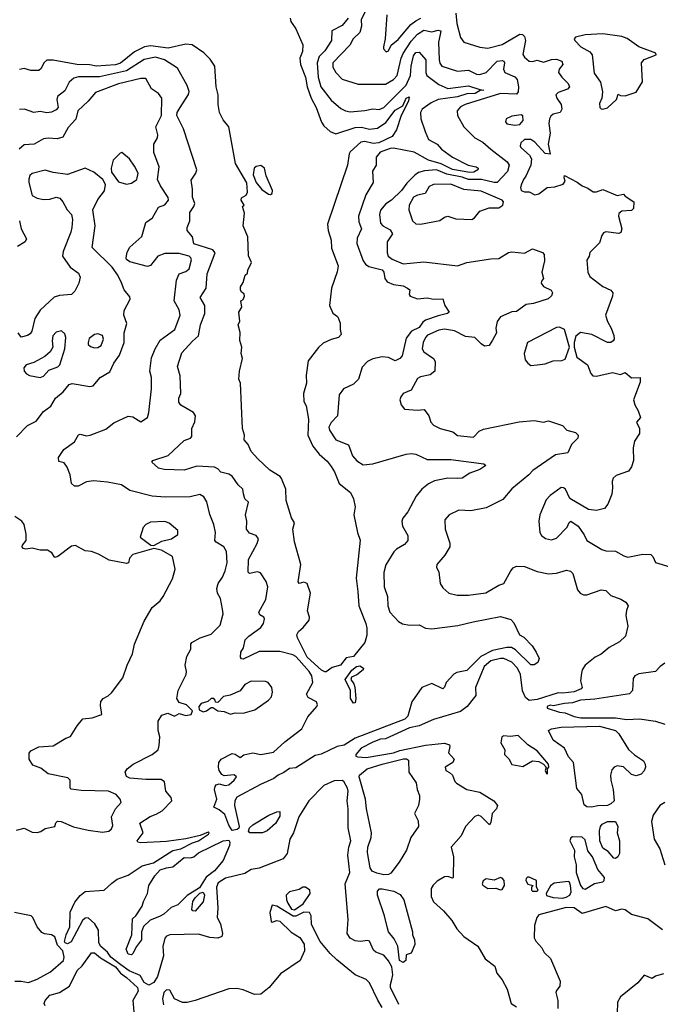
# Model space of a CAD drawing. Extents: x 1690054 to 1842981, y 782881 to 914114.
# Tile 270 of 656: x 1741196 to 1745205, y 861241 to 867405. Entities that reach past the tile are written whole.
import ezdxf

# ---------------------------------------------------------------- set-up
doc = ezdxf.new("R2010")
doc.units = 0

msp = doc.modelspace()

# ---------------------------------------------------------------- linework, layer by layer
at = {"layer": '0CON10XD'}
for points in [[(1743363.1, 867465), (1743332.8, 867405), (1743335.9, 867364.1), (1743324, 867326), (1743283.2, 867285), (1743261.8, 867245), (1743155.3, 867135), (1743155, 867108), (1743174.7, 867074.7), (1743215, 867033.6), (1743315, 867002.7), (1743485, 867001.5), (1743535, 867031.6), (1743558.6, 867055), (1743583.4, 867165), (1743595.3, 867194.7), (1743645, 867270.2), (1743685, 867314.8), (1743725, 867339.2), (1743775, 867330), (1743815, 867340), (1743831.4, 867335), (1743828.3, 867311.7), (1743817.8, 867265), (1743821.9, 867155), (1743825, 867134), (1743838.6, 867115), (1743935, 867082.7), (1744005, 867089.2), (1744055, 867064.1), (1744075, 867061.9), (1744115, 867074.6), (1744184.5, 867145), (1744215, 867150.8), (1744226.5, 867146.5), (1744230.8, 867135), (1744224.1, 867095), (1744232.7, 867075), (1744295, 867048.4), (1744310.1, 867030.1), (1744318.1, 866985), (1744315, 866954.4), (1744305, 866939), (1744205, 866942.6), (1743982.9, 866875), (1743955, 866858.8), (1743934.6, 866835), (1743936.5, 866805), (1743975, 866733.5), (1744043.8, 866665), (1744095, 866639.5), (1744144.3, 866595), (1744246.2, 866515), (1744258.6, 866495), (1744249.7, 866455), (1744185, 866386.7), (1744165, 866386.3), (1744085.7, 866405.7), (1744005, 866404.1), (1743965, 866419.7), (1743869.1, 866439.1), (1743805, 866465.4), (1743730.3, 866459.7), (1743692, 866448), (1743667.9, 866432.1), (1743619, 866381), (1743585.2, 866335), (1743522.2, 866275), (1743487.8, 866252.2), (1743455, 866211.8), (1743447.5, 866185), (1743455, 866130.6), (1743468.8, 866115), (1743515, 866089.5), (1743528.2, 866065), (1743494.8, 866015), (1743495.3, 865945.3), (1743502.5, 865925), (1743527.5, 865905), (1743595, 865877.7), (1743640.6, 865880.6), (1743725, 865888.8), (1743936.2, 865863.8), (1743995, 865884.6), (1744145, 865908.1), (1744195, 865910), (1744255, 865947.5), (1744275, 865952.5), (1744355, 865944.4), (1744405, 865970), (1744467.5, 865947.5), (1744478.8, 865935), (1744479.4, 865895), (1744464.5, 865825), (1744474.3, 865785), (1744461.2, 865768.8), (1744459.1, 865755), (1744474.2, 865734.2), (1744522.4, 865712.4), (1744530, 865695), (1744524.2, 865675.8), (1744502.3, 865657.7), (1744411.2, 865628.8), (1744365, 865622), (1744305, 865578.1), (1744275, 865577.3), (1744204.7, 865545.3), (1744184, 865516), (1744175.4, 865475), (1744179.6, 865445), (1744155, 865398), (1744135, 865365.8), (1744105, 865362.2), (1744083.1, 865375), (1744045, 865416.5), (1743985, 865420.9), (1743917.6, 865457.6), (1743855, 865467.3), (1743818.1, 865461.9), (1743749, 865431), (1743735, 865416.4), (1743720, 865385), (1743715.3, 865345), (1743726.2, 865325), (1743786.2, 865285), (1743795.4, 865264.6), (1743793.3, 865205), (1743765, 865182.7), (1743705, 865169.7), (1743685, 865158.5), (1743645, 865086.2), (1743595, 865064.2), (1743580.6, 865045), (1743575.6, 865025), (1743584, 864994), (1743605, 864966), (1743685, 864960.4), (1743728, 864965), (1743756.2, 864925), (1743768.5, 864885), (1743785, 864866.5), (1743826.4, 864846.4), (1743905.9, 864825.9), (1743935, 864801.2), (1744035, 864792.5), (1744071.7, 864828.3), (1744097.7, 864842.3), (1744322.3, 864887.7), (1744415, 864896.9), (1744475, 864885.8), (1744505, 864894), (1744592.5, 864865), (1744620, 864835), (1744675, 864820), (1744690, 864805), (1744688, 864785), (1744649.2, 864745), (1744625.6, 864694.4), (1744549.7, 864680.3), (1744406.4, 864583.6), (1744383.3, 864555), (1744275, 864468.1), (1744218.7, 864401.3), (1744115, 864348.1), (1744019.7, 864330.3), (1743945, 864334.2), (1743884.3, 864305.7), (1743855.9, 864274.1), (1743858.6, 864215), (1743887.6, 864127.6), (1743886.9, 864105), (1743856.8, 864053.2), (1743806.2, 863995), (1743803.8, 863975), (1743819.2, 863949.2), (1743826.7, 863875), (1743845, 863847.5), (1743882.5, 863815), (1743933.2, 863803.2), (1744005, 863802.5), (1744113.2, 863816.8), (1744194.4, 863865.6), (1744225, 863876), (1744268.6, 863955), (1744285, 863972.9), (1744305, 863983.3), (1744355, 863982.2), (1744435, 863951.4), (1744505, 863936.9), (1744555, 863941.1), (1744618.3, 863958.3), (1744642.7, 863952.7), (1744657.6, 863937.6), (1744686.1, 863836.1), (1744703.9, 863813.9), (1744723.9, 863803.9), (1744745, 863804), (1744835, 863835.7), (1744865, 863830.8), (1744895, 863800), (1744957.8, 863777.8), (1744988.7, 863758.7), (1745004, 863735), (1744994.5, 863705.5), (1744988.6, 863675), (1745002.3, 863607.7), (1744987.5, 863545), (1744950.1, 863509.9), (1744885, 863475.5), (1744835, 863432.7), (1744796.7, 863413.3), (1744734.4, 863365), (1744715.6, 863335), (1744710.9, 863315), (1744706.5, 863265), (1744715.7, 863225), (1744710.8, 863215), (1744665, 863196.7), (1744595, 863187.9), (1744565, 863191.1), (1744435, 863148.1), (1744385, 863143.2), (1744361.2, 863161.2), (1744343.1, 863203.1), (1744329.7, 863305), (1744311.7, 863345), (1744275, 863383.2), (1744225.7, 863405), (1744205, 863406), (1744145, 863391.2), (1744102.8, 863355), (1744048.5, 863225), (1744050.5, 863175), (1744026.4, 863143.6), (1743995.5, 863105), (1743953.8, 863075), (1743785, 863024.3), (1743695.2, 862984.8), (1743635, 862972.3), (1743485, 862903.8), (1743455, 862900.5), (1743405, 862882.9), (1743332.2, 862845), (1743298.8, 862805), (1743300, 862795), (1743310.7, 862790.7), (1743365, 862786.7), (1743534.7, 862814.7), (1743575, 862828.9), (1743735, 862863.9), (1743855, 862876.2), (1743885.8, 862865), (1743888.9, 862855), (1743880, 862815), (1743914, 862775), (1743907.5, 862755), (1743858.9, 862725), (1743861.9, 862705), (1743885, 862691.2)], [(1743494.4, 867435), (1743484.2, 867285), (1743472.5, 867235), (1743472.5, 867222.5), (1743490, 867205), (1743505, 867210), (1743521.2, 867245), (1743565, 867281.1), (1743644.5, 867375.5), (1743675, 867398.4), (1743705.5, 867414.5)], [(1743925.5, 867445.5), (1743932.4, 867382.4), (1743953.8, 867293.8), (1743975, 867264.4), (1744075, 867232.9), (1744125, 867226.8), (1744215, 867250.2), (1744275, 867284.8), (1744325, 867314.7), (1744342.1, 867312.1), (1744355, 867299.1), (1744362.1, 867275), (1744345, 867187.5), (1744355, 867170), (1744385, 867146), (1744405, 867143.8), (1744435, 867152), (1744475, 867139.1), (1744525, 867155.3), (1744555, 867157.5), (1744588.5, 867145), (1744595.5, 867125), (1744572.3, 867095), (1744567.5, 867075), (1744588, 867045), (1744628.8, 867005), (1744637.5, 866985), (1744625, 866969.6), (1744565, 866949.5), (1744551.1, 866935), (1744556.5, 866915), (1744585.2, 866875.2), (1744589.6, 866845), (1744579.4, 866825), (1744535, 866813.4), (1744519, 866801), (1744511.1, 866785), (1744508, 866755), (1744516.8, 866695), (1744502.7, 866625), (1744515, 866562.5), (1744485, 866566.7), (1744419.5, 866639.5), (1744395, 866656.2), (1744355.4, 866654.6), (1744332.5, 866635), (1744328, 866615), (1744332, 866605), (1744387, 866557), (1744399.3, 866535), (1744395.8, 866494.2), (1744364.4, 866425), (1744348.2, 866405), (1744335.6, 866375), (1744330, 866355), (1744334, 866335), (1744355, 866328), (1744385, 866328), (1744419.7, 866309.7), (1744445, 866314.3), (1744496.1, 866353.9), (1744545, 866359.2), (1744597.5, 866375), (1744610, 866395), (1744602.5, 866415), (1744605, 866430), (1744685, 866388.2), (1744715, 866365.6), (1744751.4, 866351.4), (1744785, 866326.7), (1744805, 866327.5), (1744845, 866342), (1744935, 866304.2), (1744975, 866312.5), (1744985, 866300), (1745040, 866265), (1745037, 866223), (1745025, 866210), (1744965, 866205.8), (1744945, 866192.5), (1744944, 866175), (1744964.2, 866095), (1744957.3, 866072.7), (1744945, 866066.7), (1744865, 866077.5), (1744849.5, 866070.5), (1744838.8, 866055), (1744825, 866007.5), (1744765, 865947.5), (1744760, 865925), (1744745, 865900), (1744751.4, 865825), (1744765, 865798), (1744844.7, 865734.7), (1744895, 865712.5), (1744907.1, 865695), (1744905.8, 865675), (1744862.5, 865555), (1744874.5, 865515), (1744897.8, 865475), (1744915, 865427.5), (1744915.7, 865405), (1744910, 865395), (1744895, 865383.3), (1744875, 865383.3), (1744776, 865435), (1744705, 865447.5), (1744676.8, 865423.2), (1744665.5, 865385), (1744665.5, 865355), (1744682.1, 865292.1), (1744749.2, 865245), (1744770, 865190), (1744783.3, 865175), (1744805, 865173.1), (1744905, 865195.8), (1744955, 865183.6), (1744985, 865196.2), (1745025, 865162.5), (1745080, 865165), (1745080, 865135), (1745036.9, 865025), (1745044.6, 864994.6), (1745066.8, 864956.8), (1745081.1, 864915), (1745057.1, 864885), (1745075.6, 864845), (1745075.6, 864815), (1745044.5, 864765.5), (1745034.4, 864725), (1745038.2, 864645), (1745025, 864606), (1745005, 864578.6), (1744928.3, 864551.7), (1744910, 864535), (1744904, 864515), (1744906.9, 864475), (1744901.1, 864435), (1744877.6, 864372.4), (1744855, 864345.8), (1744805, 864331.4), (1744755, 864338), (1744638.3, 864408.3), (1744611.4, 864465), (1744600, 864475), (1744585, 864476.7), (1744515, 864426), (1744490.7, 864399.3), (1744451.9, 864305), (1744444.2, 864265), (1744450.8, 864195), (1744462, 864175), (1744486.6, 864156.6), (1744525, 864148.1), (1744555, 864158.6), (1744622.4, 864227.6), (1744635, 864256.7), (1744645.9, 864265.9), (1744690, 864235), (1744729.3, 864179.3), (1744745.7, 864145), (1744838.7, 864088.7), (1744865, 864080), (1744925, 864077.8), (1744977.6, 864047.6), (1745000.9, 864040.9), (1745095, 864058.9), (1745145, 864057.5), (1745158.8, 864045), (1745175.9, 864005.9), (1745265, 863980)], [(1742889.4, 867415), (1742891.9, 867395), (1742925, 867348), (1742968.2, 867248.2), (1742965.4, 867205.4), (1742950, 867165), (1742954.3, 867124.3), (1742984.8, 867044.8), (1742995.3, 866984.7), (1743019.3, 866915), (1743051.6, 866855), (1743084.2, 866764.2), (1743099.8, 866739.8), (1743138.9, 866705), (1743175, 866691.3), (1743295, 866730.6), (1743335, 866732.3), (1743385, 866720.8), (1743435, 866726.2), (1743487.7, 866762.3), (1743545, 866839.2), (1743594.1, 866865.9), (1743614.2, 866915), (1743633, 866923), (1743629.5, 866895), (1743583.6, 866806.4), (1743554.7, 866715), (1743526.5, 866673.5), (1743444.5, 866635), (1743408.8, 866631.2), (1743355, 866642), (1743330.7, 866639.3), (1743265, 866577.5), (1743258.9, 866565), (1743247.6, 866495), (1743121.9, 866125), (1743125.7, 866085.7), (1743144.5, 866025), (1743147.1, 865975), (1743189.6, 865865), (1743182.4, 865827.6), (1743147.1, 865725), (1743135.8, 865615), (1743155, 865567.5), (1743185, 865546.7), (1743191.2, 865535), (1743201.2, 865505), (1743201.2, 865465), (1743208.8, 865435), (1743191.2, 865415), (1743145, 865403.8), (1743095, 865380.8), (1743066, 865354), (1743000.6, 865269.4), (1742989.1, 865179.1), (1742989.9, 865130.1), (1742972.5, 865065), (1742973.3, 865015), (1742987.8, 864987.8), (1743002.9, 864905), (1743000, 864805), (1743030.9, 864735), (1743069.6, 864685), (1743120.4, 864640.4), (1743145, 864608.1), (1743165.8, 864575), (1743195, 864502.5), (1743267.1, 864445), (1743284.7, 864405), (1743295.4, 864355), (1743287.1, 864305), (1743310.4, 864195), (1743326.9, 864146.9), (1743302.1, 863907.9), (1743312.1, 863825), (1743317.8, 863735), (1743362.9, 863625), (1743368.6, 863595), (1743367.7, 863552.3), (1743356, 863505), (1743285, 863419.2), (1743240, 863410), (1743203.3, 863365), (1743150.5, 863349.5), (1743115, 863322.9), (1743105, 863321.4), (1743085, 863332.5), (1742995, 863414.6), (1742934.5, 863535.5), (1742931.4, 863555), (1742940, 863575), (1742970.7, 863599.3), (1743007.1, 863645), (1743009.4, 863665), (1742997.1, 863705), (1743016.7, 863815), (1742995, 863875.7), (1742975, 863883.3), (1742945, 863876), (1742938.6, 863885), (1742955.9, 863995), (1742916, 864136), (1742905.3, 864215), (1742915.5, 864255), (1742897.4, 864287.4), (1742864.2, 864395), (1742861.4, 864465), (1742835, 864533.1), (1742825.2, 864545.2), (1742761.6, 864585), (1742686.4, 864655), (1742645, 864701.6), (1742626.3, 864746.3), (1742601.6, 864775), (1742602.2, 864805), (1742589.7, 864845), (1742578.8, 865128.8), (1742567.5, 865155), (1742572.5, 865205), (1742591.2, 865285), (1742582.5, 865315), (1742586, 865355), (1742573.6, 865396.4), (1742575.9, 865445.9), (1742562.5, 865495), (1742573, 865517), (1742567.5, 865575), (1742586.4, 865606.4), (1742580, 865645), (1742595, 865652.5), (1742602.5, 865675), (1742600, 865690), (1742585, 865700), (1742577.5, 865715), (1742577, 865733), (1742595, 865760), (1742607.5, 865805), (1742621.7, 865818.3), (1742623, 865837), (1742646.2, 865885), (1742627.5, 865927.5), (1742624.3, 866045), (1742595.5, 866115), (1742603.8, 866193.8), (1742590, 866235), (1742600, 866245), (1742582.5, 866275), (1742585, 866290), (1742613, 866307), (1742622.5, 866325), (1742617, 866383), (1742545.6, 866505.6), (1742505.5, 866735), (1742468.9, 866778.9), (1742446.2, 866825), (1742437.5, 866875), (1742438.1, 866935), (1742425.4, 866985), (1742416.2, 867115), (1742388.5, 867158.5), (1742348.1, 867198.1), (1742275, 867248.5), (1742235, 867253), (1742126.1, 867226.1), (1742015, 867241), (1741976.2, 867236.2), (1741915, 867203.6), (1741826.7, 867133.3), (1741795, 867123.3), (1741675, 867115.1), (1741635, 867122.1), (1741553.8, 867123.8), (1741405, 867152), (1741365, 867152.5), (1741346.7, 867135), (1741330, 867100), (1741315, 867087.5), (1741265, 867086.9), (1741225, 867099.2), (1741195, 867094)], [(1743251.2, 867415), (1743215, 867368.7), (1743148.8, 867335), (1743146.9, 867275), (1743105, 867210.4), (1743070, 867175), (1743058, 867135), (1743064.8, 867045), (1743080.4, 866985), (1743145, 866901.9), (1743205, 866848.5), (1743234.1, 866834.1), (1743265, 866828.9), (1743355, 866836.1), (1743405, 866847.1), (1743445, 866843.5), (1743475, 866854.7), (1743615, 866994.8), (1743642, 867055), (1743646.1, 867115), (1743661.3, 867178.7), (1743675, 867199.8), (1743695, 867202.8), (1743738.6, 867155), (1743737.6, 867075), (1743744.1, 867055), (1743818.8, 866998.8), (1743875, 866974.1), (1744005, 866991.7), (1744075, 866967.7), (1744100, 866965), (1744078.3, 866961.7), (1744046.1, 866943.9), (1743995, 866941.1), (1743935, 866922.2), (1743815, 866906.4), (1743771.8, 866885), (1743715.6, 866845), (1743704.5, 866825), (1743707.3, 866785), (1743732.6, 866705), (1743755, 866654.7), (1743809.6, 866625), (1743835.7, 866595.7), (1743905, 866544), (1744003.5, 866493.5), (1744051.8, 866485), (1744064.6, 866475), (1744062.9, 866465), (1744038.4, 866451.6), (1744012.3, 866447.7), (1743905, 866467.5), (1743832.9, 866502.9), (1743755, 866525.1), (1743665, 866575.2), (1743535, 866601.2), (1743515, 866599.7), (1743451.4, 866575), (1743426.7, 866545), (1743426.1, 866493.9), (1743403.2, 866456.8), (1743407.5, 866385), (1743362.1, 866307.9), (1743316.8, 866175), (1743319.1, 866139.1), (1743334.5, 866095), (1743308.3, 866038.3), (1743306.2, 866005), (1743344.7, 865895), (1743360, 865875), (1743381.1, 865861.1), (1743465, 865839.6), (1743474.6, 865825), (1743480.4, 865785), (1743494.8, 865764.8), (1743535, 865748), (1743595, 865739.1), (1743623.8, 865725), (1743636.7, 865715), (1743634.3, 865685), (1743640, 865675), (1743685, 865656.9), (1743745, 865663.1), (1743785, 865656.2), (1743845, 865656.7), (1743856.7, 865615), (1743884.2, 865575), (1743873.8, 865565), (1743815, 865551.4), (1743736.6, 865523.4), (1743719, 865511), (1743695, 865478.7), (1743648.8, 865455), (1743615, 865412.2), (1743588.8, 865301.2), (1743575, 865283.8), (1743545, 865270), (1743505, 865291.1), (1743465, 865294.7), (1743405, 865282.1), (1743372.5, 865265), (1743339.2, 865230.8), (1743315.6, 865155), (1743285, 865124.2), (1743223.3, 865095), (1743195, 865056.7), (1743184.2, 864925.8), (1743145, 864884), (1743131.6, 864855), (1743135, 864834.4), (1743174.4, 864775), (1743252.7, 864742.7), (1743278.1, 864675), (1743305, 864644.3), (1743345, 864618.1), (1743405, 864625.6), (1743614.2, 864685.8), (1743645, 864689.3), (1743675.3, 864685.3), (1743745, 864652.5), (1743895, 864651.3), (1744100, 864625), (1744112.5, 864615), (1744075, 864590), (1744013, 864567), (1743965.5, 864534.5), (1743933.6, 864533.6), (1743875.3, 864535.3), (1743791, 864519), (1743755, 864500.4), (1743712.9, 864465), (1743678, 864422), (1743625.3, 864324.7), (1743594.4, 864285), (1743587.5, 864265), (1743592.5, 864235), (1743625.7, 864175), (1743625.8, 864145), (1743605, 864119.2), (1743555, 864090), (1743537.2, 864072.8), (1743488.2, 863991.8), (1743474.6, 863945), (1743477.3, 863855), (1743498.7, 863795), (1743499.6, 863735), (1743511.8, 863695), (1743566.7, 863636.7), (1743592.2, 863622.2), (1743635, 863613.8), (1743695, 863617.1), (1743735.5, 863595.5), (1743775, 863590.8), (1743937.5, 863612.5), (1744034.2, 863635.8), (1744205, 863668.1), (1744269, 863649), (1744288.7, 863628.7), (1744324.5, 863555), (1744350, 863540), (1744403.2, 863485), (1744428.8, 863445), (1744446.9, 863405), (1744439.1, 863380.9), (1744415, 863365.7), (1744395, 863367.1), (1744299.4, 863459.4), (1744274.8, 863474.8), (1744245, 863475.7), (1744154.3, 863455.7), (1744081.9, 863418.1), (1743995, 863330.2), (1743932.2, 863317.8), (1743911.9, 863308.1), (1743864.1, 863255.9), (1743854.6, 863225.4), (1743845, 863216.7), (1743775, 863248.9), (1743712, 863225), (1743650, 863135), (1743631.9, 863068.1), (1743624.3, 863045), (1743605.7, 863025), (1743295, 862906.1), (1743226.3, 862863.7), (1743182.7, 862855), (1743083.5, 862806.5), (1743045, 862798.1), (1742925, 862722.3), (1742885, 862716.1), (1742848.8, 862691.2), (1742813.6, 862676.4), (1742786.5, 862653.5), (1742703.3, 862616.7), (1742555, 862537.8), (1742542.5, 862515), (1742541, 862485), (1742570, 862355), (1742567.4, 862342.6), (1742556.7, 862335), (1742525, 862328.8), (1742505, 862362.5), (1742479.1, 862429.1), (1742445, 862457.9), (1742410.4, 862475), (1742428.7, 862525), (1742415.6, 862585), (1742420, 862605), (1742425.9, 862614.1), (1742445, 862621.2), (1742481.3, 862611.3), (1742505, 862615.6), (1742538.6, 862645), (1742552, 862665), (1742537.8, 862677.8), (1742475, 862670.8), (1742460, 862680), (1742443.6, 862705), (1742440, 862725), (1742442.7, 862755), (1742457.1, 862775), (1742525, 862810), (1742545, 862806.7), (1742575, 862786), (1742598.3, 862801.7), (1742655, 862814.2), (1742705.9, 862804.1), (1742785, 862820), (1742855, 862884.6), (1742960.9, 862965), (1743000, 863040), (1743055.7, 863105), (1743060, 863115), (1743054.3, 863134.3), (1743001.7, 863161.7), (1742991.5, 863181.5), (1743030.8, 863255), (1743023.5, 863296.5), (1743008.4, 863325), (1742945.3, 863395.3)], [(1744845, 866845.8), (1744875, 866854.2), (1744930, 866905), (1744941.7, 866938.3), (1744955, 866930), (1744985, 866928.8), (1745055, 866952.5), (1745093, 867017), (1745086.7, 867135), (1745104.3, 867155.7), (1745180, 867185), (1745177.5, 867195), (1745070, 867235), (1744997.3, 867287.3), (1744965, 867301), (1744845, 867316.9), (1744735, 867310.2), (1744674.6, 867295.4), (1744666, 867285), (1744669.2, 867275), (1744708.5, 867235), (1744764.6, 867205), (1744777.9, 867185), (1744791.4, 867071.4), (1744831.2, 867015), (1744843.6, 866953.6), (1744840, 866915), (1744825, 866880), (1744826.2, 866855), (1744835, 866846.2), (1744845, 866845.8)], [(1742945.3, 863395.3), (1742925, 863418.3), (1742905, 863428.7), (1742825, 863449.7), (1742695, 863449.1), (1742595, 863402.5), (1742584, 863404), (1742578.8, 863415), (1742580, 863445), (1742597.6, 863472.4), (1742607.9, 863522.1), (1742629.4, 863545), (1742705, 863600), (1742720.8, 863625), (1742727.5, 863655), (1742724.3, 863664.3), (1742699.6, 863679.6), (1742692.5, 863695), (1742735.4, 863775), (1742748.1, 863855), (1742738.3, 863888.3), (1742702.2, 863942.2), (1742685, 863948.8), (1742635, 863938.6), (1742626.8, 863946.8), (1742627.7, 864025), (1742682.9, 864125), (1742690, 864155), (1742676.2, 864175), (1742635, 864191.1), (1742614.4, 864215), (1742617.5, 864265), (1742610, 864305), (1742628.8, 864385), (1742605.9, 864405.9), (1742596.9, 864436.9), (1742591.8, 864465), (1742562.9, 864492.9), (1742525, 864548.2), (1742505, 864560), (1742455, 864571.4), (1742435, 864593.8), (1742414.3, 864604.3), (1742305, 864609.8), (1742225, 864584.6), (1742099.8, 864589.8), (1742065, 864597.3), (1742022, 864635), (1742030, 864645), (1742125, 864676.8), (1742225, 864770.6), (1742265, 864785.8), (1742274.2, 864795), (1742272.5, 864845), (1742292.5, 864887.5), (1742296.9, 864925), (1742284.4, 864945), (1742205, 864992.9), (1742191.7, 865011.7), (1742190.9, 865035), (1742204.6, 865065.4), (1742201.1, 865175), (1742182.7, 865235), (1742210.5, 865319.5), (1742277.6, 865392.4), (1742315.4, 865425), (1742326.5, 865495), (1742354.8, 865565), (1742354.8, 865615), (1742325.4, 865665), (1742362.9, 865725), (1742370, 865815), (1742419.1, 865945), (1742404.7, 865964.7), (1742285, 866001.9), (1742277.5, 866045), (1742244.2, 866085), (1742244.3, 866105), (1742261.1, 866145), (1742261.1, 866198.9), (1742285.7, 866235), (1742291.9, 866255), (1742277.7, 866295), (1742278.2, 866345), (1742269.3, 866400.7), (1742298.5, 866445), (1742303.8, 866465), (1742221.1, 866721.1), (1742179.7, 866805), (1742182.3, 866825), (1742200.9, 866855), (1742253.1, 866936.9), (1742256.2, 866955), (1742245, 866992.5), (1742182.8, 867102.8), (1742101.9, 867155), (1742045, 867170), (1741975, 867156.4), (1741864.5, 867085.5), (1741695, 867047.7), (1741565, 867046.7), (1741535, 867038.5), (1741505.8, 867015), (1741479.4, 866960.6), (1741432.1, 866925), (1741428.4, 866905), (1741437.3, 866855), (1741425, 866840.5), (1741395, 866825.7), (1741365, 866822.2), (1741325, 866830), (1741285, 866824.5), (1741225.3, 866845.3), (1741195, 866842.9)], [(1743569, 861239), (1743517.2, 861345), (1743516.1, 861365), (1743525, 861395.6), (1743530.6, 861425), (1743525.5, 861475), (1743505, 861512.7), (1743475, 861549.1), (1743425, 861567.8), (1743409.8, 861579.8), (1743385, 861635.7), (1743375, 861640.6), (1743326.1, 861633.9), (1743295, 861637.1), (1743264.5, 861655), (1743245.5, 861685), (1743251.4, 861771.4), (1743233.1, 861995), (1743261.6, 862065), (1743249.2, 862175), (1743254.8, 862225), (1743267.6, 862265), (1743251.6, 862345), (1743252.4, 862465), (1743245.3, 862515), (1743251.9, 862575), (1743247.4, 862595), (1743225.4, 862635), (1743215, 862642.1), (1743165, 862639.8), (1743098.9, 862611.1), (1743004.9, 862515.1), (1742942, 862415), (1742908.5, 862315), (1742887.5, 862275), (1742870, 862185), (1742845, 862152), (1742695, 862093.1), (1742645.5, 862084.5), (1742605, 862060), (1742485, 862029.5), (1742438.2, 862001.8), (1742428, 861975), (1742436.8, 861845), (1742432.1, 861785), (1742452.7, 861745), (1742465.7, 861685), (1742461.2, 861665), (1742435, 861654.8), (1742385, 861658.9), (1742315, 861680), (1742135, 861676), (1742115, 861668.3), (1742104.4, 861655.6), (1742091.9, 861601.9), (1742095.6, 861544.4), (1742058.5, 861415), (1742035, 861377.1), (1742005, 861361.4), (1741975, 861377.5), (1741950.9, 861420.9), (1741881.1, 861451.1), (1741828.2, 861488.2), (1741766.9, 861536.9), (1741745, 861566.2), (1741702.8, 861602.8), (1741690.4, 861625), (1741690, 861705), (1741667.1, 861745), (1741625, 861781.8), (1741605, 861780.4), (1741588.2, 861765), (1741517.1, 861632.9), (1741495, 861619.2), (1741480.9, 861625), (1741476.5, 861635), (1741486.6, 861675), (1741509.4, 861725), (1741512.7, 861817.3), (1741540.2, 861879.8), (1741575, 861921.4), (1741605, 861946.2), (1741724.7, 861955.3), (1741771.8, 861998.2), (1741805, 862024.5), (1741875, 862050.3), (1741961.9, 862108.1), (1742033.5, 862126.5), (1742155, 862203.2), (1742204.2, 862215), (1742277.3, 862252.7), (1742315.8, 862265), (1742378, 862305), (1742382.5, 862315), (1742375, 862318.8), (1742325, 862298.6), (1742235, 862275.8), (1742115, 862260), (1741955, 862250.8), (1741936.1, 862256.1), (1741932, 862265), (1741968, 862315), (1741948.8, 862375), (1742012.6, 862417.4), (1742049.8, 862430.2), (1742086.9, 862453.1), (1742147.5, 862515), (1742144, 862535), (1742110.8, 862575), (1742102.7, 862632.7), (1742081.1, 862648.9), (1741985, 862647.5), (1741885, 862657.1), (1741865, 862666.7), (1741856.2, 862695), (1741868, 862715), (1741906.7, 862745), (1742025.2, 862804.8), (1742061.8, 862835), (1742069.2, 862860.8), (1742072.2, 862915), (1742062, 862955), (1742062.7, 863012.7), (1742085, 863051.2), (1742123.7, 863063.7), (1742165, 863043.8), (1742195, 863062.5), (1742235, 863048.8), (1742270, 863055), (1742278.3, 863078.3), (1742240, 863115), (1742195, 863131.2), (1742180, 863155), (1742186.9, 863205), (1742237.1, 863305), (1742239.2, 863325), (1742230.6, 863365), (1742241.7, 863418.3), (1742266, 863465), (1742266.7, 863495), (1742274.1, 863505.9), (1742325, 863535.7), (1742395, 863557.5), (1742450.8, 863615), (1742470, 863685), (1742466.2, 863713.8), (1742452.3, 863782.3), (1742434, 863815), (1742430, 863845), (1742438.5, 863875), (1742465, 863914.2), (1742482.5, 863955), (1742493.5, 864005), (1742490.6, 864075), (1742474.2, 864105), (1742425, 864134.4), (1742416.9, 864145), (1742420.4, 864195), (1742411.1, 864245), (1742385, 864306.7), (1742367.4, 864387.4), (1742348.9, 864418.9), (1742323.1, 864433.1), (1742262.4, 864417.6), (1742106.7, 864416.7), (1742025, 864422.9), (1741885, 864457.5), (1741833.3, 864493.3), (1741745, 864510), (1741658, 864518), (1741615, 864511.2), (1741562.5, 864485), (1741540, 864485), (1741521.2, 864501.2), (1741512, 864555), (1741493.9, 864603.9), (1741475, 864630), (1741440, 864640), (1741438, 864665), (1741472.9, 864715), (1741538.4, 864761.6), (1741565, 864806.2), (1741575, 864810), (1741615, 864799.6), (1741636.6, 864803.4), (1741735, 864841.2), (1741785, 864881.2), (1741875, 864922.9), (1741905, 864918.6), (1741955, 864888), (1741996, 864915), (1742004.4, 864945.6), (1742020.7, 865095), (1742020.8, 865165), (1742010, 865205), (1742021.9, 865288.1), (1742043, 865345), (1742075, 865399.2), (1742166.7, 865465), (1742200, 865555), (1742195, 865588), (1742163.6, 865645), (1742177.7, 865775), (1742195, 865814.3), (1742235, 865828.5), (1742256.7, 865845), (1742271.1, 865901.1), (1742267.9, 865915), (1742256.9, 865925), (1742195, 865941.5), (1742105, 865940.8), (1742060.5, 865925), (1742015, 865865.7), (1741995, 865860), (1741885, 865889.2), (1741865, 865903.6), (1741861.5, 865915), (1741869.5, 865950.5), (1741885, 865980.8), (1741961.3, 866048.7), (1741984.4, 866135), (1742026.9, 866165), (1742065, 866231.4), (1742105, 866246.5), (1742126.6, 866275), (1742125, 866292.9), (1742076.8, 866365), (1742058.1, 866405), (1742068.9, 866485), (1742036.1, 866573.9), (1742035.8, 866625), (1742057.5, 866665), (1742060.8, 866685), (1742048.6, 866735), (1742065, 866767.1), (1742083.8, 866805), (1742085.4, 866915), (1742063.7, 866943.7), (1742021.9, 866971.9), (1741985, 867037.5), (1741955, 867036.7), (1741815, 867004.8), (1741670.8, 866949.2), (1741625.5, 866894.5), (1741560.8, 866835), (1741547.4, 866782.6), (1741499.5, 866730.5), (1741465, 866670), (1741431.2, 866658.8), (1741375, 866662.7), (1741345, 866658.5), (1741286.2, 866625), (1741225, 866621.1), (1741192.9, 866595)], [(1744295, 866745.6), (1744325, 866750), (1744346.2, 866773.8), (1744345, 866803.3), (1744335, 866809.4), (1744275, 866800.8), (1744240, 866785), (1744236.7, 866765), (1744245, 866754.2), (1744295, 866745.6)], [(1741865, 866376), (1741895, 866381.5), (1741930, 866405), (1741936.6, 866445), (1741915, 866488.9), (1741882.7, 866535), (1741835, 866573.3), (1741825, 866570), (1741782, 866525), (1741769.4, 866475), (1741771.3, 866451.3), (1741815, 866390), (1741865, 866376)], [(1741175, 864794), (1741244, 864865), (1741298.5, 864891.5), (1741345, 864951.9), (1741391.9, 864985), (1741419.2, 865035), (1741468.6, 865075), (1741505, 865120.6), (1741525, 865127.8), (1741635, 865108.1), (1741655, 865112.5), (1741698.8, 865165), (1741759.8, 865200.2), (1741785, 865255.7), (1741820, 865305), (1741850.5, 865385), (1741849.2, 865445), (1741865.9, 865504.1), (1741848.6, 865555), (1741849.4, 865585), (1741887.5, 865655), (1741885, 865670), (1741850, 865715), (1741833, 865757), (1741811.2, 865805), (1741775, 865856.9), (1741648.8, 865978.8), (1741668.8, 866115), (1741654, 866215), (1741685, 866280), (1741727, 866333), (1741733.6, 866373.6), (1741716.7, 866405), (1741659.7, 866449.7), (1741605, 866475.8), (1741495, 866436), (1741405, 866448.2), (1741355, 866462.9), (1741275, 866442), (1741260.2, 866429.8), (1741252.5, 866407.5), (1741253.5, 866385), (1741275, 866304.3), (1741305, 866288.6), (1741345, 866280), (1741385, 866282.5), (1741425, 866293.8), (1741447.3, 866287.3), (1741465.8, 866265.8), (1741493.3, 866215), (1741520, 866185), (1741525.7, 866155), (1741521.9, 866105), (1741516.5, 866075), (1741467.5, 865955), (1741464.2, 865925), (1741512, 865855), (1741565, 865817.5), (1741573.6, 865793.6), (1741566.7, 865755), (1741541.2, 865705), (1741521.2, 865685), (1741445, 865677.5), (1741412.4, 865667.6), (1741323.1, 865586.9), (1741290, 865535), (1741272.7, 865455), (1741261.9, 865438.1), (1741245, 865427.8), (1741205, 865418), (1741185.7, 865445)], [(1742765, 866311.9), (1742775, 866318), (1742778.5, 866335), (1742738.2, 866428.2), (1742727.8, 866475), (1742705, 866491.5), (1742675, 866486.7), (1742662.5, 866475), (1742656.9, 866435), (1742676.6, 866386.6), (1742712.2, 866342.2), (1742753, 866313), (1742765, 866311.9)], [(1743705, 866124.8), (1743825, 866148.6), (1743855, 866170), (1743875, 866175.7), (1743925, 866158.1), (1744025.3, 866154.7), (1744041.4, 866165), (1744075, 866205.6), (1744135, 866227.1), (1744195, 866227.5), (1744219.2, 866245), (1744223.8, 866265), (1744215, 866275.8), (1744085, 866331.8), (1743975, 866341.2), (1743894.7, 866375.3), (1743785, 866374.3), (1743758.9, 866361.1), (1743733.4, 866316.6), (1743685, 866306.5), (1743661.4, 866295), (1743633.5, 866245), (1743630.9, 866215), (1743655, 866145.7), (1743675, 866127.3), (1743705, 866124.8)], [(1741194.3, 866145), (1741206.1, 866095), (1741237.7, 866032.3), (1741230, 866015), (1741183.3, 865985)], [(1741325, 865164.3), (1741345, 865172.5), (1741379.1, 865210.9), (1741435, 865231.8), (1741447.1, 865245), (1741478.6, 865345), (1741484, 865415), (1741478.8, 865438.8), (1741456.8, 865456.8), (1741425, 865450), (1741404, 865425), (1741400, 865395), (1741404.2, 865355), (1741386, 865325), (1741352.7, 865297.3), (1741285, 865258.6), (1741237.5, 865245), (1741221.2, 865225), (1741224.1, 865204.1), (1741237.7, 865187.7), (1741257.7, 865177.7), (1741325, 865164.3)], [(1744395, 865241.2), (1744435, 865244), (1744485, 865250.8), (1744535, 865269.2), (1744589.3, 865270.7), (1744609.3, 865280.7), (1744637.5, 865355), (1744605, 865465.6), (1744575, 865480.6), (1744555, 865478.1), (1744374, 865385), (1744353.1, 865315), (1744358.6, 865275), (1744375, 865254), (1744395, 865241.2)], [(1741665, 865350), (1741685, 865353.1), (1741705, 865366.2), (1741720, 865405), (1741715, 865427.5), (1741685, 865439.4), (1741665, 865434.3), (1741631.1, 865408.9), (1741624.2, 865385), (1741625, 865372.5), (1741638.8, 865358.8), (1741665, 865350)], [(1741175, 862331.8), (1741224.4, 862344.4), (1741275, 862318), (1741305, 862316.2), (1741327.7, 862322.3), (1741355, 862341.2), (1741415, 862353.3), (1741422.3, 862377.7), (1741432.6, 862387.4), (1741455.7, 862385), (1741532.5, 862352.5), (1741625, 862331.5), (1741715, 862319.1), (1741754.4, 862325), (1741770.7, 862339.3), (1741778.9, 862361.1), (1741771.4, 862415), (1741794.8, 862465.2), (1741830.8, 862505), (1741824, 862525), (1741800, 862555), (1741752, 862575), (1741580.1, 862579.9), (1741517.5, 862587.5), (1741512.5, 862595), (1741512.5, 862645), (1741498.3, 862658.3), (1741375, 862684.5), (1741328.2, 862718.2), (1741278.6, 862738.6), (1741254.5, 862775), (1741255, 862812.5), (1741265, 862826.7), (1741315, 862853.3), (1741405, 862860), (1741485, 862906.7), (1741515, 862917.5), (1741556.7, 862985), (1741591.7, 863028.3), (1741650, 863035), (1741710, 863055), (1741701.2, 863111.2), (1741704.1, 863135.9), (1741717.5, 863155), (1741748.8, 863171.2), (1741769.7, 863190.3), (1741841.2, 863285), (1741868, 863365), (1741902, 863435), (1741914.2, 863495), (1741975, 863640), (1742025.8, 863725), (1742075, 863767.5), (1742093.3, 863793.3), (1742152.9, 863905), (1742168, 863965), (1742153.3, 864045), (1742084.4, 864084.4), (1742036.4, 864093.6), (1741905, 864056), (1741883.3, 864035), (1741877.5, 864005), (1741865, 864001.2), (1741755, 864021.8), (1741689.4, 864059.4), (1741645, 864075.5), (1741605, 864080.6), (1741545, 864114.3), (1741520.7, 864109.3), (1741435, 864044), (1741415, 864037.5), (1741396.4, 864066.4), (1741370, 864085), (1741325, 864084.2), (1741274.2, 864095.8), (1741235, 864091.2), (1741217.5, 864095), (1741211.2, 864105), (1741213.8, 864115), (1741236.2, 864145), (1741235.8, 864185), (1741223.8, 864245), (1741208.8, 864265), (1741166, 864295)], [(1742035, 864112.5), (1742085, 864141.4), (1742145, 864154.2), (1742185, 864182.5), (1742185, 864206.7), (1742132.3, 864252.3), (1742105, 864264), (1742015, 864259.2), (1741985, 864245.8), (1741968, 864225), (1741950, 864165), (1742016.4, 864116.4), (1742035, 864112.5)], [(1743285, 863126), (1743265.6, 863155), (1743265.8, 863205.8), (1743232.7, 863275), (1743275, 863332.9), (1743304.7, 863355.3), (1743325, 863360.9), (1743348, 863345), (1743346, 863335), (1743305, 863302.9), (1743272.1, 863287.9), (1743267.8, 863275), (1743287.3, 863247.3), (1743294, 863226), (1743299.1, 863155), (1743295, 863127.5), (1743285, 863126)], [(1745234.4, 863375.6), (1745203.5, 863355), (1745174.7, 863325.3), (1745070.9, 863309.1), (1745045, 863296.7), (1745035, 863280), (1745030, 863205), (1745011.4, 863185), (1744795, 863151.4), (1744705, 863145.2), (1744655, 863128), (1744605, 863124.6), (1744535, 863108.9), (1744515, 863114), (1744498, 863105), (1744496.7, 863095), (1744575, 863070), (1744610, 863065), (1744665, 863041.9), (1744707.5, 863035), (1744925, 863034.8), (1744995, 863024.5), (1745075, 863027.4), (1745175, 863014.2), (1745232.9, 862995)], [(1742515, 863058), (1742545, 863066.2), (1742595, 863063.8), (1742666.7, 863085), (1742753.3, 863145), (1742771.2, 863165), (1742778.8, 863195), (1742773.9, 863223.9), (1742750, 863255), (1742735, 863260.8), (1742645, 863264.3), (1742605, 863242.5), (1742575, 863204.3), (1742513.2, 863176.8), (1742471.2, 863168.8), (1742435, 863130), (1742421.7, 863131.7), (1742420, 863145), (1742410, 863155), (1742395, 863156.2), (1742373.8, 863136.2), (1742332.5, 863125), (1742317.5, 863105), (1742320, 863085), (1742345, 863072.5), (1742365, 863077.5), (1742395, 863100), (1742405, 863100), (1742435, 863077.5), (1742475, 863073.8), (1742515, 863058)], [(1744495, 862682.5), (1744500, 862685), (1744500, 862715), (1744507.5, 862725), (1744506.2, 862745), (1744435, 862828.6), (1744376.2, 862865), (1744315, 862923.3), (1744265, 862917.1), (1744225, 862920.8), (1744214, 862915), (1744207, 862877), (1744232.5, 862835), (1744230, 862805), (1744257.3, 862777.3), (1744275, 862742.5), (1744345, 862730), (1744405, 862764.3), (1744445, 862760), (1744474, 862744), (1744490, 862725), (1744483.8, 862705), (1744495, 862682.5)], [(1744775, 862474.3), (1744745, 862476.7), (1744729.5, 862489.5), (1744713.5, 862553.5), (1744682.7, 862592.7), (1744661.4, 862755), (1744629.5, 862789.5), (1744604.5, 862845), (1744534.7, 862895), (1744504.6, 862955), (1744523.6, 862966.4), (1744585, 862975.1), (1744825, 862982.4), (1744925, 862954.3), (1744945, 862934), (1745005.6, 862835.6), (1745042.6, 862802.6), (1745099.4, 862765), (1745111.1, 862745), (1745113.1, 862725), (1745105, 862702), (1745085, 862680.8), (1745055, 862670.9), (1745025, 862680.4), (1744975, 862726.7), (1744935, 862733.3), (1744915.4, 862724.6), (1744901.9, 862708.1), (1744893.6, 862675), (1744894.6, 862645), (1744910.5, 862585), (1744916.3, 862513.7), (1744895.6, 862495), (1744875, 862486.4), (1744815, 862483.9), (1744775, 862474.3)], [(1743475, 862051.4), (1743430.8, 862060.8), (1743400.9, 862075), (1743389.1, 862095), (1743371.7, 862191.7), (1743375.4, 862225), (1743395.4, 862285), (1743397.1, 862315), (1743365.8, 862465), (1743359.2, 862525), (1743320.5, 862665), (1743323.1, 862675), (1743371.4, 862715), (1743465, 862745.1), (1743597, 862777), (1743617.4, 862777.4), (1743629.1, 862769.1), (1743630.6, 862695), (1743677.6, 862627.6), (1743684, 862585), (1743698.3, 862548.3), (1743698.8, 862525), (1743691.2, 862485), (1743666.2, 862435), (1743689.1, 862389.1), (1743692.4, 862355), (1743644.5, 862285), (1743615.7, 862205), (1743570.3, 862129.7), (1743518.9, 862061.1), (1743505, 862053.6), (1743475, 862051.4)], [(1743885, 862691.2), (1743904.4, 862675), (1743918.2, 862635), (1743930, 862625), (1743995, 862585.6), (1744075, 862568), (1744162.5, 862515), (1744186.2, 862485), (1744179.2, 862465), (1744151.9, 862435), (1744145, 862380), (1744135.7, 862364.3), (1744085, 862416), (1744065, 862425.6), (1744045, 862416), (1743986, 862355), (1743958.6, 862295), (1743897.1, 862225), (1743910, 862165), (1743908.8, 862035), (1743905, 862031.2), (1743875, 862041.1), (1743855, 862039.1), (1743809, 862011), (1743783.5, 861986.5), (1743771.6, 861965), (1743770.9, 861915), (1743785, 861882.2), (1743847.5, 861825), (1743900.6, 861765), (1743932.4, 861712.4), (1743974.5, 861664.5), (1744062.9, 861605), (1744109.2, 861525), (1744170.5, 861480.5), (1744181.2, 861435), (1744214.4, 861395), (1744246.2, 861336.2), (1744271.8, 861245), (1744305.6, 861225)], [(1745234.4, 862505), (1745201.5, 862485), (1745160.8, 862425), (1745149.2, 862385), (1745166.7, 862275), (1745201.4, 862215), (1745233.5, 862115)], [(1742715, 862314.5), (1742636.7, 862315), (1742628, 862325), (1742634.4, 862345), (1742655, 862365.2), (1742756, 862425), (1742805, 862446.7), (1742825, 862447.3), (1742825, 862418.6), (1742796.6, 862373.4), (1742745, 862327.8), (1742715, 862314.5)], [(1744925, 862153.3), (1744915, 862156.7), (1744877.9, 862197.9), (1744845, 862217.5), (1744827.3, 862265), (1744823.8, 862326.2), (1744830.4, 862355), (1744841, 862369), (1744875, 862385.9), (1744923.8, 862385), (1744938.9, 862355), (1744936, 862315), (1744950, 862265), (1744948.8, 862185), (1744940, 862165), (1744925, 862153.3)], [(1741895, 861551.2), (1741874.6, 861555), (1741861.5, 861585), (1741898.8, 861675), (1741901.2, 861775), (1741923.3, 861795), (1741963.3, 861855), (1741970, 861885), (1741996.7, 861935), (1742004, 861985), (1742040.8, 862045), (1742075, 862083.5), (1742115, 862096.2), (1742155, 862100.7), (1742225, 862160.6), (1742265, 862158), (1742285, 862163.2), (1742315, 862188.8), (1742470, 862265), (1742505, 862267.5), (1742511.4, 862255), (1742509.5, 862235), (1742468.8, 862141.2), (1742415, 862076.2), (1742362.9, 862037.1), (1742320.9, 861969.1), (1742245, 861921.4), (1742185, 861864.5), (1742143.6, 861846.4), (1742097.1, 861805), (1742070.1, 861789.9), (1742011.6, 861768.4), (1741971.5, 861728.5), (1741958.9, 861695), (1741959.2, 861645), (1741926.4, 861603.6), (1741905, 861558.6), (1741895, 861551.2)], [(1744735, 861960.8), (1744793.7, 861996.3), (1744845, 862008.1), (1744854.5, 862015.5), (1744856.5, 862035), (1744813.5, 862085), (1744780.4, 862165), (1744752.4, 862202.4), (1744735, 862270.8), (1744715, 862287.1), (1744655, 862289.2), (1744645, 862283.8), (1744639.4, 862265), (1744667.1, 862205), (1744665.7, 862165), (1744677.5, 862115), (1744678.1, 862065), (1744705.6, 861985.6), (1744720, 861965), (1744735, 861960.8)], [(1744205, 861957.5), (1744215, 861960), (1744230, 861985), (1744227.5, 862015), (1744215, 862030), (1744205, 862033.8), (1744165, 862018.8), (1744115, 862026.2), (1744096.1, 862013.9), (1744091.2, 861995), (1744095, 861987.5), (1744125, 861966.2), (1744175, 861967.5), (1744205, 861957.5)], [(1744435, 861950), (1744440, 861955), (1744430, 861975), (1744430, 862015), (1744385, 862037.5), (1744373.9, 862036.1), (1744365, 862027.5), (1744364, 862015), (1744375, 861992.5), (1744410, 861985), (1744400, 861975), (1744400, 861955), (1744405, 861950), (1744435, 861950)], [(1744594.4, 861905.6), (1744615, 861911.4), (1744638.8, 861925), (1744647.5, 861945), (1744643.3, 861985), (1744637.5, 862005), (1744629.3, 862009.3), (1744540.7, 861999.3), (1744517.6, 861982.4), (1744490, 861935), (1744493, 861923), (1744535, 861910), (1744594.4, 861905.6)], [(1742295, 861824.3), (1742280, 861825), (1742274.3, 861835), (1742280, 861885), (1742293.2, 861906.8), (1742324.2, 861935.8), (1742345, 861942), (1742352.2, 861925), (1742345, 861883.3), (1742295, 861824.3)], [(1742915, 861831.2), (1742969.5, 861870.5), (1743014.4, 861935), (1743012.5, 861955), (1742985, 861974.6), (1742968, 861975), (1742945, 861958.5), (1742885, 861945.4), (1742864.5, 861925), (1742865.6, 861895), (1742873.5, 861873.5), (1742896, 861836), (1742915, 861831.2)], [(1743595, 861502), (1743573.2, 861515), (1743561.5, 861605), (1743539.7, 861649.7), (1743505, 861693.8), (1743497, 861717), (1743480, 861795), (1743435.4, 861925), (1743435, 861950), (1743447.2, 861962.8), (1743465, 861964.6), (1743538.2, 861948.2), (1743577.3, 861927.3), (1743600.5, 861895), (1743653.8, 861695), (1743654, 861675), (1743666, 861645), (1743668.8, 861615), (1743645, 861560), (1743615, 861550), (1743613.3, 861515), (1743595, 861502)], [(1741165, 861385.6), (1741205, 861386.5), (1741251.8, 861378.2), (1741305, 861398.9), (1741389.1, 861445), (1741470.3, 861515), (1741473.5, 861535), (1741466.5, 861575), (1741431.7, 861611.7), (1741415, 861663.3), (1741395.8, 861675.8), (1741351.7, 861681.7), (1741335, 861691.2), (1741305, 861726.7), (1741279.2, 861785), (1741268, 861795), (1741162.5, 861815)], [(1743465, 861221.2), (1743436.6, 861266.6), (1743385, 861376.2), (1743365, 861395.7), (1743295, 861425.5), (1743180, 861520), (1743138.8, 861558.8), (1743075.7, 861635), (1743021.2, 861741.2), (1743020, 861795), (1743010, 861815), (1742975, 861818), (1742925, 861792.5), (1742906.7, 861793.3), (1742806.1, 861856.1), (1742775, 861861.2), (1742761.4, 861815), (1742769.5, 861759.5), (1742775, 861754), (1742804.5, 861765.5), (1742825, 861760.6), (1742895, 861691.4), (1742949.3, 861659.3), (1742977, 861617), (1742978.8, 861575), (1742950.8, 861515), (1742827.9, 861432.1), (1742756.7, 861345), (1742705, 861303.6), (1742665, 861301.1), (1742595, 861331.2), (1742555, 861340.7), (1742505, 861338.2), (1742295, 861264.1), (1742245, 861252.5), (1742215, 861252.5), (1742164.2, 861274.2), (1742135, 861328.8), (1742115, 861330.8), (1742098.6, 861315), (1742089.4, 861275), (1742096.6, 861236.6)], [(1745218, 861708), (1745127.1, 861775), (1745025, 861802.5), (1744985, 861832.5), (1744964.2, 861835.8), (1744925, 861826.2), (1744865, 861853.1), (1744715, 861810), (1744665, 861844.2), (1744615, 861846.9), (1744445, 861800.8), (1744431.4, 861785), (1744417.1, 861735), (1744416.2, 861656.2), (1744426.2, 861636.2), (1744463.8, 861595), (1744478.8, 861565), (1744518.3, 861528.3), (1744578.8, 861385), (1744576.7, 861355), (1744555, 861327.5), (1744552, 861315), (1744564.4, 861264.4), (1744563.8, 861215)], [(1741355, 861230.8), (1741350, 861245), (1741354.5, 861265), (1741385, 861298.1), (1741445.6, 861314.4), (1741506.7, 861353.3), (1741555, 861452), (1741587.4, 861482.6), (1741645, 861562), (1741665, 861563.8), (1741701.9, 861531.9), (1741795.7, 861475.7), (1741826.7, 861435), (1741865, 861408.8), (1741932.5, 861345), (1741937, 861323), (1741903.3, 861265), (1741915, 861147.5)], [(1745225, 861432.5), (1745175, 861417.5), (1745155, 861402.5), (1745105, 861422.5), (1745064, 861375), (1744955, 861288), (1744937.1, 861255), (1744936, 861184)]]:
    msp.add_lwpolyline(points, dxfattribs=at)

doc.saveas('drawing.dxf')
